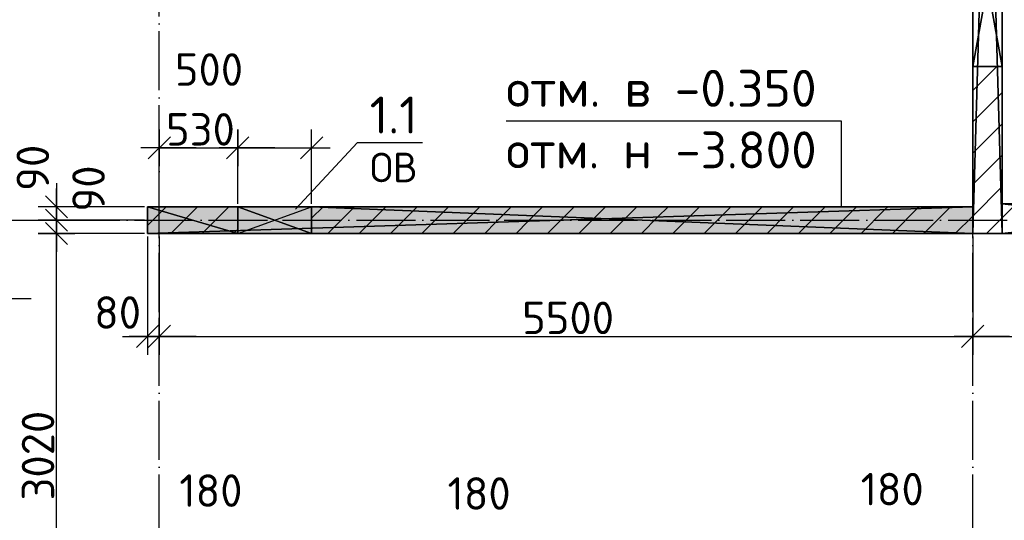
# Model space of a CAD drawing. Header units: millimetres. Extents: x 40580 to 559114, y -343730 to 81020.
# Tile 354 of 656: x 348439 to 355097, y -49307 to -45918. Entities that reach past the tile are written whole.
import ezdxf
from ezdxf.enums import TextEntityAlignment as Align

# ---------------------------------------------------------------- set-up
doc = ezdxf.new("R2010")
doc.units = ezdxf.units.MM
doc.linetypes.add('______11', pattern=[500, 400, -50, 0, -50])
doc.linetypes.add('______5', pattern=[1100, 800, -100, 100, -100])
for name, color, linetype in [('____________', 7, 'Continuous'), ('_________________1_', 7, 'Continuous'), ('__________________01', 4, 'Continuous'), ('___________________', 253, '______5'), ('______________________', 7, 'Continuous'), ('_______________________', 7, 'Continuous'), ('_________________________0', 7, 'Continuous')]:
    doc.layers.add(name, color=color, linetype=linetype)
doc.styles.add('ISOCPEUR', font='isocpeur.ttf')

# ---------------------------------------------------------------- blocks, each defined once
blk = doc.blocks.new('ALL_ML_STRICH')
at = {"color": 0, "linetype": 'ByBlock', "lineweight": -2}
for p, q in [((-0.3, -0.3), (0.3, 0.3)), ((0, -0.5), (0, 0.5)), ((-1, 0), (0.5, 0))]:
    blk.add_line(p, q, dxfattribs=at)

msp = doc.modelspace()

# ---------------------------------------------------------------- hatches: boundary and pattern name
at = {"layer": '____________', "linetype": 'Continuous'}
h = msp.add_hatch(color=9, dxfattribs=at)
h.paths.add_polyline_path([(354883.2, -47185.1), (350413.2, -47185.1), (350413.2, -47329.3), (350413.2, -47365.1), (354883.2, -47365.1)])
h.paths.add_polyline_path([(349303.2, -47365.1), (349913.2, -47365.1), (349913.2, -47345.4)])
h.paths.add_polyline_path([(349913.2, -47345.4), (349913.2, -47185.1), (349303.2, -47185.1), (349303.2, -47365.1)])

# ---------------------------------------------------------------- linework, layer by layer
at = {"layer": '____________', "color": 253, "linetype": '______5'}
for p, q in [((349303.2, -47311.7), (349429.7, -47185.1)), ((354765.2, -47365.1), (354883.2, -47247.1))]:
    msp.add_line(p, q, dxfattribs=at)
at = {"layer": '____________', "color": 253, "linetype": '______11'}
for p, q in [((350413.2, -47262.3), (350490.4, -47185.1)), ((355083.2, -47259.2), (355177.3, -47165.1)), ((354977.3, -47365.1), (355083.2, -47259.2))]:
    msp.add_line(p, q, dxfattribs=at)
at = {"layer": '____________', "color": 253, "linetype": '______5'}
for points in [[(354883.2, -46398.6), (354883.2, -46398.6), (355046.7, -46235.1)], [(354883.2, -46822.8), (354883.2, -46822.8), (355083.2, -46622.8)], [(354883.2, -47247.1), (354883.2, -47247.1), (355083.2, -47047.1)], [(349674, -47365.1), (349686.4, -47352.7), (349686.4, -47352.7), (349854, -47185.1)], [(350522.5, -47365.1), (350563.2, -47324.4), (350563.2, -47324.4), (350702.5, -47185.1)], [(350946.8, -47365.1), (351001.6, -47310.3), (351001.6, -47310.3), (351126.8, -47185.1)], [(351371.1, -47365.1), (351440, -47296.2), (351440, -47296.2), (351551.1, -47185.1)], [(351795.3, -47365.1), (351878.4, -47282), (351878.4, -47282), (351975.3, -47185.1)], [(352219.6, -47365.1), (352316.8, -47267.9), (352316.8, -47267.9), (352399.6, -47185.1)], [(352643.9, -47365.1), (352755.2, -47253.7), (352755.2, -47253.7), (352823.9, -47185.1)], [(353068.1, -47365.1), (353193.6, -47239.6), (353193.6, -47239.6), (353248.1, -47185.1)], [(353492.4, -47365.1), (353632, -47225.4), (353632, -47225.4), (353672.4, -47185.1)], [(353916.7, -47365.1), (354070.4, -47211.3), (354070.4, -47211.3), (354096.7, -47185.1)], [(354340.9, -47365.1), (354508.8, -47197.2), (354508.8, -47197.2), (354520.9, -47185.1)]]:
    msp.add_lwpolyline(points, dxfattribs=at)
at = {"layer": '____________', "color": 253, "linetype": '______11'}
for points in [[(354883.2, -46610.7), (354883.2, -46610.7), (355083.2, -46410.7)], [(354883.2, -47035), (354883.2, -47035), (355083.2, -46835)], [(349461.9, -47365.1), (349467.2, -47359.8), (349467.2, -47359.8), (349641.9, -47185.1)], [(350734.7, -47365.1), (350782.4, -47317.4), (350782.4, -47317.4), (350914.7, -47185.1)], [(351158.9, -47365.1), (351220.8, -47303.2), (351220.8, -47303.2), (351338.9, -47185.1)], [(351583.2, -47365.1), (351659.2, -47289.1), (351659.2, -47289.1), (351763.2, -47185.1)], [(352007.5, -47365.1), (352097.6, -47274.9), (352097.6, -47274.9), (352187.5, -47185.1)], [(352431.7, -47365.1), (352536, -47260.8), (352536, -47260.8), (352611.7, -47185.1)], [(352856, -47365.1), (352974.4, -47246.7), (352974.4, -47246.7), (353036, -47185.1)], [(353280.3, -47365.1), (353412.8, -47232.5), (353412.8, -47232.5), (353460.3, -47185.1)], [(353704.5, -47365.1), (353851.2, -47218.4), (353851.2, -47218.4), (353884.5, -47185.1)], [(354128.8, -47365.1), (354289.6, -47204.2), (354289.6, -47204.2), (354308.8, -47185.1)], [(354553, -47365.1), (354728, -47190.1), (354728, -47190.1), (354733, -47185.1)], [(349886.1, -47365.1), (349905.6, -47345.7), (349905.6, -47345.7), (349913.2, -47338.1)]]:
    msp.add_lwpolyline(points, dxfattribs=at)
at = {"layer": '_________________1_', "color": 212, "linetype": 'Continuous'}
for p, q in [((350413.2, -47185.1), (349913.2, -47185.1)), ((349913.2, -47185.1), (349913.2, -47365.1)), ((349913.2, -47185.1), (350413.2, -47365.1)), ((349913.2, -47365.1), (350413.2, -47185.1)), ((350413.2, -47365.1), (350413.2, -47185.1)), ((349913.2, -47365.1), (350413.2, -47365.1))]:
    msp.add_line(p, q, dxfattribs=at)
at = {"layer": '_________________1_', "color": 6, "linetype": 'Continuous'}
for points in [[(349913.2, -47365.1), (349913.2, -47185.1), (350413.2, -47365.1)], [(350413.2, -47365.1), (349913.2, -47185.1), (350413.2, -47185.1)]]:
    msp.add_solid(points, dxfattribs=at)
at = {"layer": '__________________01', "color": 7, "linetype": 'Continuous'}
msp.add_line((347865.8, -47804.6), (348515.8, -47804.6), dxfattribs=at)
at = {"layer": '___________________', "color": 253, "linetype": '______11'}
for p, q in [((349383.2, -89405.1), (349383.2, -39325.1)), ((354883.2, -89405.1), (354883.2, -39325.1)), ((338213.2, -47275.1), (359553.2, -47275.1))]:
    msp.add_line(p, q, dxfattribs=at)
at = {"layer": '______________________', "color": 253, "linetype": 'Continuous'}
for p, q in [((349383.2, -47165.1), (349383.2, -46785.8)), ((349913.2, -47165.1), (349913.2, -46785.8)), ((349913.2, -47165.1), (349913.2, -46785.8)), ((350413.2, -47165.1), (350413.2, -46785.8)), ((349283.2, -47185.1), (348687.9, -47185.1)), ((349283.2, -47275.1), (348687.9, -47275.1)), ((349283.2, -47275.1), (348687.9, -47275.1)), ((349283.2, -47365.1), (348687.9, -47365.1)), ((349283.2, -47365.1), (348687.9, -47365.1)), ((349303.2, -47385.1), (349303.2, -48061.5)), ((349383.2, -47385.1), (349383.2, -48061.5)), ((349383.2, -47385.1), (349383.2, -48061.5)), ((354883.2, -47385.1), (354883.2, -48061.5)), ((354883.2, -47385.1), (354883.2, -48061.5))]:
    msp.add_line(p, q, dxfattribs=at)
at = {"layer": '______________________', "color": 7, "linetype": 'Continuous'}
for p, q in [((349383.2, -46785.8), (349913.2, -46785.8)), ((349913.2, -46785.8), (350413.2, -46785.8)), ((348687.9, -47275.1), (348687.9, -47185.1)), ((348687.9, -47365.1), (348687.9, -47275.1)), ((348687.9, -50385.1), (348687.9, -47365.1)), ((349303.2, -48061.5), (349383.2, -48061.5)), ((349383.2, -48061.5), (354883.2, -48061.5)), ((354883.2, -48061.5), (356723.2, -48061.5))]:
    msp.add_line(p, q, dxfattribs=at)
at = {"layer": '_______________________', "color": 7, "linetype": 'Continuous'}
for p, q in [((353996.2, -46604.7), (351728.1, -46604.7)), ((353996.2, -47185.1), (353996.2, -46604.7))]:
    msp.add_line(p, q, dxfattribs=at)
at = {"layer": '_________________________0', "color": 7, "linetype": 'Continuous'}
for p, q in [((350303.4, -47200.4), (350723.1, -46748.6)), ((350723.1, -46748.6), (351163.1, -46748.6))]:
    msp.add_line(p, q, dxfattribs=at)

# ---------------------------------------------------------------- block references
at = {"layer": '______________________', "color": 7, "linetype": 'Continuous', "xscale": 250, "yscale": 250, "zscale": 250}
for p, rotation in [((349383.2, -46785.8), 180), ((349913.2, -46785.8), 180), ((348687.9, -47275.1), 270), ((348687.9, -47185.1), 90), ((348687.9, -47365.1), 270), ((348687.9, -47275.1), 90), ((348687.9, -47365.1), 90), ((349303.2, -48061.5), 180), ((349383.2, -48061.5), 180), ((354883.2, -48061.5), 180)]:
    msp.add_blockref('ALL_ML_STRICH', p, dxfattribs=dict(at, rotation=rotation))
for p in [(349913.2, -46785.8), (350413.2, -46785.8), (349383.2, -48061.5), (354883.2, -48061.5)]:
    msp.add_blockref('ALL_ML_STRICH', p, dxfattribs=at)

# ---------------------------------------------------------------- texts
at = {"layer": '______________________', "color": 7, "style": 'ISOCPEUR'}
for s, p in [('500', (349488.1, -46365.8)), ('530', (349428.2, -46770.8)), ('80', (348942.7, -48010.2)), ('5500', (351836.2, -48046.5)), ('180', (349518.4, -49215.4)), ('180', (354125.3, -49205.5)), ('180', (351332, -49235))]:
    msp.add_text(s, height=220, dxfattribs=at).set_placement(p)
for s, p in [('90', (348638, -47077.7)), ('90', (349014.7, -47217.9)), ('3020', (348672.9, -49172.1))]:
    msp.add_text(s, height=220, rotation=90, dxfattribs=at).set_placement(p)
at = {"layer": '_______________________', "color": 7, "linetype": 'Continuous', "style": 'ISOCPEUR'}
for s, p, p2 in [('отм. в -0.350', (351728.1, -46508), (353828.1, -46508)), ('отм. н -3.800', (351728.1, -46924.7), (353828.1, -46924.7))]:
    msp.add_text(s, height=250, dxfattribs=at).set_placement(p, p2, align=Align.FIT)
at = {"layer": '_________________________0', "color": 7, "linetype": 'Continuous', "style": 'ISOCPEUR'}
for s, height, p, p2 in [('1.1', 250, (350805.6, -46688.6), (351130.6, -46688.6)), ('ОВ', 200, (350808.1, -47018.6), (351128.1, -47018.6))]:
    msp.add_text(s, height=height, dxfattribs=at).set_placement(p, p2, align=Align.FIT)

# ---------------------------------------------------------------- meshes
at = {"layer": '____________', "color": 7, "linetype": 'Continuous'}
mesh = msp.add_polyface(dxfattribs=at)
corners = [(354883.2, -40425.1, -3800), (354883.2, -47365.1, -3800), (354883.2, -47365.1, -350), (354883.2, -40425.1, -350), (354883.2, -45135.1, -600), (354883.2, -46235.1, -600), (354883.2, -46235.1, -1900), (354883.2, -45135.1, -1900)]
mesh.append_faces([[corners[k] for k in face] for face in [(2, 4, 5), (4, 2, 3)]], dxfattribs={"vtx0": -1, "vtx2": -1, "color": 7})
mesh.append_faces([[corners[k] for k in face] for face in [(5, 6, 2), (1, 2, 6), (6, 7, 1), (0, 1, 7), (3, 0, 7), (7, 4, 3)]], dxfattribs={"vtx1": -1, "vtx2": -1, "color": 7})
mesh = msp.add_polyface(dxfattribs=at)
corners = [(354883.2, -40425.1, -3800), (355083.2, -40425.1, -3800), (355083.2, -47365.1, -3800), (354883.2, -47365.1, -3800)]
mesh.append_faces([[corners[k] for k in face] for face in [(1, 2, 0)]], dxfattribs={"vtx1": -1, "color": 7})
mesh.append_faces([[corners[k] for k in face] for face in [(2, 3, 0)]], dxfattribs={"vtx2": -1, "color": 7})
mesh = msp.add_polyface(dxfattribs=at)
corners = [(355083.2, -40425.1, -350), (354883.2, -40425.1, -350), (354883.2, -47365.1, -350), (355083.2, -47365.1, -350)]
mesh.append_faces([[corners[k] for k in face] for face in [(1, 2, 0)]], dxfattribs={"vtx1": -1, "color": 7})
mesh.append_faces([[corners[k] for k in face] for face in [(2, 3, 0)]], dxfattribs={"vtx2": -1, "color": 7})
mesh = msp.add_polyface(dxfattribs=at)
corners = [(355083.2, -47365.1, -3800), (355083.2, -40425.1, -3800), (355083.2, -40425.1, -350), (355083.2, -47365.1, -350), (355083.2, -46235.1, -600), (355083.2, -45135.1, -600), (355083.2, -45135.1, -1900), (355083.2, -46235.1, -1900)]
mesh.append_faces([[corners[k] for k in face] for face in [(6, 0, 2)]], dxfattribs={"vtx0": -1, "vtx1": -1, "vtx2": -1, "color": 7})
mesh.append_faces([[corners[k] for k in face] for face in [(3, 4, 5), (7, 3, 0)]], dxfattribs={"vtx0": -1, "vtx2": -1, "color": 7})
mesh.append_faces([[corners[k] for k in face] for face in [(2, 3, 5), (5, 6, 2), (6, 7, 0), (7, 4, 3)]], dxfattribs={"vtx1": -1, "vtx2": -1, "color": 7})
mesh.append_faces([[corners[k] for k in face] for face in [(0, 1, 2)]], dxfattribs={"vtx2": -1, "color": 7})
mesh = msp.add_polyface(dxfattribs=at)
corners = [(355083.2, -46235.1, -1900), (355083.2, -45135.1, -1900), (354883.2, -45135.1, -1900), (354883.2, -46235.1, -1900)]
mesh.append_faces([[corners[k] for k in face] for face in [(1, 2, 0)]], dxfattribs={"vtx1": -1, "color": 7})
mesh.append_faces([[corners[k] for k in face] for face in [(2, 3, 0)]], dxfattribs={"vtx2": -1, "color": 7})
mesh = msp.add_polyface(dxfattribs=at)
corners = [(354883.2, -46235.1, -600), (354883.2, -45135.1, -600), (355083.2, -45135.1, -600), (355083.2, -46235.1, -600)]
mesh.append_faces([[corners[k] for k in face] for face in [(1, 2, 0)]], dxfattribs={"vtx1": -1, "color": 7})
mesh.append_faces([[corners[k] for k in face] for face in [(2, 3, 0)]], dxfattribs={"vtx2": -1, "color": 7})
mesh = msp.add_polyface(dxfattribs=at)
corners = [(354883.2, -46235.1, -1900), (354883.2, -46235.1, -600), (355083.2, -46235.1, -600), (355083.2, -46235.1, -1900)]
mesh.append_faces([[corners[k] for k in face] for face in [(1, 2, 0)]], dxfattribs={"vtx1": -1, "color": 7})
mesh.append_faces([[corners[k] for k in face] for face in [(2, 3, 0)]], dxfattribs={"vtx2": -1, "color": 7})
mesh = msp.add_polyface(dxfattribs=at)
corners = [(349303.2, -47185.1, -3800), (349303.2, -47365.1, -3800), (349303.2, -47365.1, -350), (349303.2, -47185.1, -350)]
mesh.append_faces([[corners[k] for k in face] for face in [(1, 2, 0)]], dxfattribs={"vtx1": -1, "color": 7})
mesh.append_faces([[corners[k] for k in face] for face in [(2, 3, 0)]], dxfattribs={"vtx2": -1, "color": 7})
mesh = msp.add_polyface(dxfattribs=at)
corners = [(349913.2, -47185.1, -650), (350413.2, -47185.1, -650), (350413.2, -47185.1, -350), (354883.2, -47185.1, -350), (354883.2, -47185.1, -3800), (349303.2, -47185.1, -3800), (349303.2, -47185.1, -350), (349913.2, -47185.1, -350)]
mesh.append_faces([[corners[k] for k in face] for face in [(1, 3, 5)]], dxfattribs={"vtx0": -1, "vtx1": -1, "vtx2": -1, "color": 7})
mesh.append_faces([[corners[k] for k in face] for face in [(5, 6, 0), (0, 1, 5)]], dxfattribs={"vtx1": -1, "vtx2": -1, "color": 7})
mesh.append_faces([[corners[k] for k in face] for face in [(6, 7, 0), (3, 4, 5), (1, 2, 3)]], dxfattribs={"vtx2": -1, "color": 7})
mesh = msp.add_polyface(dxfattribs=at)
corners = [(349913.2, -47365.1, -350), (349913.2, -47185.1, -350), (349303.2, -47185.1, -350), (349303.2, -47365.1, -350)]
mesh.append_faces([[corners[k] for k in face] for face in [(1, 2, 0)]], dxfattribs={"vtx1": -1, "color": 7})
mesh.append_faces([[corners[k] for k in face] for face in [(2, 3, 0)]], dxfattribs={"vtx2": -1, "color": 7})
mesh = msp.add_polyface(dxfattribs=at)
corners = [(354883.2, -47185.1, -3800), (354883.2, -47365.1, -3800), (349303.2, -47365.1, -3800), (349303.2, -47185.1, -3800)]
mesh.append_faces([[corners[k] for k in face] for face in [(1, 2, 0)]], dxfattribs={"vtx1": -1, "color": 7})
mesh.append_faces([[corners[k] for k in face] for face in [(2, 3, 0)]], dxfattribs={"vtx2": -1, "color": 7})
mesh = msp.add_polyface(dxfattribs=at)
corners = [(349913.2, -47185.1, -350), (349913.2, -47365.1, -350), (349913.2, -47365.1, -650), (349913.2, -47185.1, -650)]
mesh.append_faces([[corners[k] for k in face] for face in [(1, 2, 0)]], dxfattribs={"vtx1": -1, "color": 7})
mesh.append_faces([[corners[k] for k in face] for face in [(2, 3, 0)]], dxfattribs={"vtx2": -1, "color": 7})
mesh = msp.add_polyface(dxfattribs=at)
corners = [(350413.2, -47365.1, -650), (350413.2, -47185.1, -650), (349913.2, -47185.1, -650), (349913.2, -47365.1, -650)]
mesh.append_faces([[corners[k] for k in face] for face in [(1, 2, 0)]], dxfattribs={"vtx1": -1, "color": 7})
mesh.append_faces([[corners[k] for k in face] for face in [(2, 3, 0)]], dxfattribs={"vtx2": -1, "color": 7})
mesh = msp.add_polyface(dxfattribs=at)
corners = [(350413.2, -47365.1, -350), (350413.2, -47185.1, -350), (350413.2, -47185.1, -650), (350413.2, -47365.1, -650)]
mesh.append_faces([[corners[k] for k in face] for face in [(1, 2, 0)]], dxfattribs={"vtx1": -1, "color": 7})
mesh.append_faces([[corners[k] for k in face] for face in [(2, 3, 0)]], dxfattribs={"vtx2": -1, "color": 7})
mesh = msp.add_polyface(dxfattribs=at)
corners = [(354883.2, -47365.1, -350), (354883.2, -47185.1, -350), (350413.2, -47185.1, -350), (350413.2, -47365.1, -350)]
mesh.append_faces([[corners[k] for k in face] for face in [(1, 2, 0)]], dxfattribs={"vtx1": -1, "color": 7})
mesh.append_faces([[corners[k] for k in face] for face in [(2, 3, 0)]], dxfattribs={"vtx2": -1, "color": 7})
mesh = msp.add_polyface(dxfattribs=at)
corners = [(354883.2, -47365.1, -3800), (354883.2, -47185.1, -3800), (354883.2, -47185.1, -350), (354883.2, -47365.1, -350)]
mesh.append_faces([[corners[k] for k in face] for face in [(1, 2, 0)]], dxfattribs={"vtx1": -1, "color": 7})
mesh.append_faces([[corners[k] for k in face] for face in [(2, 3, 0)]], dxfattribs={"vtx2": -1, "color": 7})
mesh = msp.add_polyface(dxfattribs=at)
corners = [(356923.2, -47165.1, -3800), (355083.2, -47165.1, -3800), (355083.2, -47165.1, -350), (356923.2, -47165.1, -350)]
mesh.append_faces([[corners[k] for k in face] for face in [(1, 2, 0)]], dxfattribs={"vtx1": -1, "color": 7})
mesh.append_faces([[corners[k] for k in face] for face in [(2, 3, 0)]], dxfattribs={"vtx2": -1, "color": 7})
mesh = msp.add_polyface(dxfattribs=at)
corners = [(355083.2, -47165.1, -3800), (355083.2, -47365.1, -3800), (355083.2, -47365.1, -350), (355083.2, -47165.1, -350)]
mesh.append_faces([[corners[k] for k in face] for face in [(1, 2, 0)]], dxfattribs={"vtx1": -1, "color": 7})
mesh.append_faces([[corners[k] for k in face] for face in [(2, 3, 0)]], dxfattribs={"vtx2": -1, "color": 7})
mesh = msp.add_polyface(dxfattribs=at)
corners = [(355083.2, -47165.1, -350), (355083.2, -47365.1, -350), (356923.2, -47365.1, -350), (356923.2, -47165.1, -350)]
mesh.append_faces([[corners[k] for k in face] for face in [(1, 2, 0)]], dxfattribs={"vtx1": -1, "color": 7})
mesh.append_faces([[corners[k] for k in face] for face in [(2, 3, 0)]], dxfattribs={"vtx2": -1, "color": 7})
mesh = msp.add_polyface(dxfattribs=at)
corners = [(355083.2, -47365.1, -3800), (355083.2, -47165.1, -3800), (356923.2, -47165.1, -3800), (356923.2, -47365.1, -3800)]
mesh.append_faces([[corners[k] for k in face] for face in [(1, 2, 0)]], dxfattribs={"vtx1": -1, "color": 7})
mesh.append_faces([[corners[k] for k in face] for face in [(2, 3, 0)]], dxfattribs={"vtx2": -1, "color": 7})
mesh = msp.add_polyface(dxfattribs=at)
corners = [(350413.2, -47365.1, -650), (349913.2, -47365.1, -650), (349913.2, -47365.1, -350), (349303.2, -47365.1, -350), (349303.2, -47365.1, -3800), (354883.2, -47365.1, -3800), (354883.2, -47365.1, -350), (350413.2, -47365.1, -350)]
mesh.append_faces([[corners[k] for k in face] for face in [(1, 3, 4)]], dxfattribs={"vtx0": -1, "vtx2": -1, "color": 7})
mesh.append_faces([[corners[k] for k in face] for face in [(5, 6, 0), (4, 5, 0), (0, 1, 4)]], dxfattribs={"vtx1": -1, "vtx2": -1, "color": 7})
mesh.append_faces([[corners[k] for k in face] for face in [(6, 7, 0), (1, 2, 3)]], dxfattribs={"vtx2": -1, "color": 7})
mesh = msp.add_polyface(dxfattribs=at)
corners = [(354883.2, -47365.1, -3800), (355083.2, -47365.1, -3800), (355083.2, -47365.1, -350), (354883.2, -47365.1, -350)]
mesh.append_faces([[corners[k] for k in face] for face in [(1, 2, 0)]], dxfattribs={"vtx1": -1, "color": 7})
mesh.append_faces([[corners[k] for k in face] for face in [(2, 3, 0)]], dxfattribs={"vtx2": -1, "color": 7})
mesh = msp.add_polyface(dxfattribs=at)
corners = [(355083.2, -47365.1, -3800), (356923.2, -47365.1, -3800), (356923.2, -47365.1, -350), (355083.2, -47365.1, -350)]
mesh.append_faces([[corners[k] for k in face] for face in [(1, 2, 0)]], dxfattribs={"vtx1": -1, "color": 7})
mesh.append_faces([[corners[k] for k in face] for face in [(2, 3, 0)]], dxfattribs={"vtx2": -1, "color": 7})

doc.saveas('drawing.dxf')
